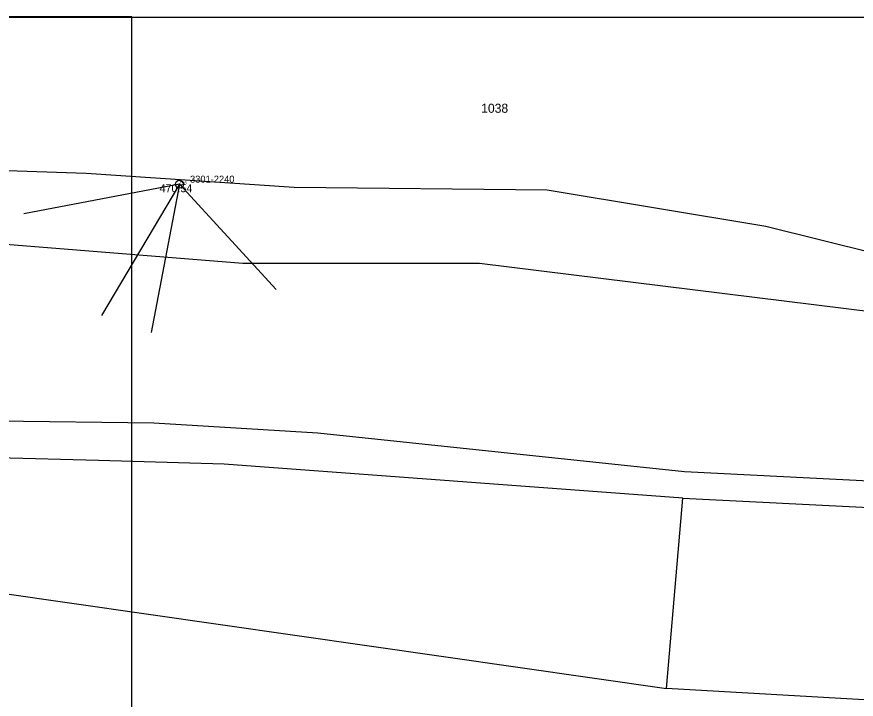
# Model space of a CAD drawing. Extents: x -604848 to -603227, y -1111879 to -1109838.
# Drawn here: x -603773.6 to -603616.4, y -1109965.7 to -1109837.8 of the extents above; entities that cross this region are included whole.
import ezdxf

# ---------------------------------------------------------------- set-up
doc = ezdxf.new("R2010")
doc.units = 0
for name, color, linetype in [('1', 7, 'Continuous'), ('14', 7, 'Continuous'), ('18', 7, 'Continuous'), ('19', 7, 'Continuous'), ('20', 7, 'Continuous'), ('28', 7, 'Continuous'), ('5', 7, 'Continuous'), ('Default', 7, 'Continuous')]:
    doc.layers.add(name, color=color, linetype=linetype)

# ---------------------------------------------------------------- blocks, each defined once
blk = doc.blocks.new('Z101')
at = {"layer": '28'}
for radius in [0.75, 0.01]:
    blk.add_circle((0, 0), radius, dxfattribs=at)
blk = doc.blocks.new('POINT_DISPLAY')
at = {"layer": 'Default'}
blk.add_line((0, 0), (0, 0), dxfattribs=at)

msp = doc.modelspace()

# ---------------------------------------------------------------- linework, layer by layer
at = {"layer": '1'}
for p, q in [((-603796.36, -1109865.91), (-603760.61, -1109867.14)), ((-603760.61, -1109867.14), (-603721.67, -1109869.76)), ((-603721.67, -1109869.76), (-603674.27, -1109870.22)), ((-603674.27, -1109870.22), (-603633.29, -1109877.02)), ((-603633.29, -1109877.02), (-603596.04, -1109886.41)), ((-603731.3, -1109884.06), (-603785.89, -1109879.64)), ((-603686.95, -1109884.04), (-603731.3, -1109884.06)), ((-603589.52, -1109896.09), (-603686.95, -1109884.04)), ((-603857.71, -1109912.52), (-603747.93, -1109913.92)), ((-603747.93, -1109913.92), (-603717.26, -1109915.76)), ((-603758.3, -1109920.98), (-603937.7, -1109916.02)), ((-603717.26, -1109915.76), (-603648.55, -1109923.04)), ((-603734.79, -1109921.63), (-603758.3, -1109920.98)), ((-603648.86, -1109928.03), (-603734.79, -1109921.63)), ((-603648.55, -1109923.04), (-603562.66, -1109927.35)), ((-603651.94, -1109963.71), (-603648.86, -1109928.03)), ((-603648.86, -1109928.03), (-603562.91, -1109932.34)), ((-603785.62, -1109944.51), (-603651.94, -1109963.71)), ((-603571.51, -1109968.22), (-603651.94, -1109963.71))]:
    msp.add_line(p, q, dxfattribs=at)
for points in [[(-603752.05, -1110677.81), (-603752.05, -1109837.81), (-604346.05, -1109837.81), (-604346.05, -1110677.81), (-603752.05, -1110677.81)], [(-603227.31, -1110677.93), (-603227.31, -1109837.93), (-603821.31, -1109837.93), (-603821.31, -1110677.93), (-603227.31, -1110677.93)]]:
    msp.add_lwpolyline(points, dxfattribs=at)
at = {"layer": '5'}
for q in [(-603772.29, -1109874.75), (-603757.73, -1109893.79), (-603748.48, -1109896.98), (-603725.06, -1109888.93)]:
    msp.add_line((-603743.17, -1109869.19), q, dxfattribs=at)

# ---------------------------------------------------------------- block references
at = {"layer": '18'}
msp.add_blockref('POINT_DISPLAY', (-603743.17, -1109869.19), dxfattribs=at)
at = {"layer": '28'}
msp.add_blockref('Z101', (-603743.17, -1109869.19), dxfattribs=at)

# ---------------------------------------------------------------- texts
at = {"layer": '14'}
msp.add_text('1038', height=1.7, dxfattribs=at).set_placement((-603686.64, -1109855.8))
at = {"layer": '18'}
msp.add_text('ZHB', height=0.5, dxfattribs=at).set_placement((-603743.17, -1109869.19))
at = {"layer": '19'}
msp.add_text('3301-2240', height=1.3, dxfattribs=at).set_placement((-603741.17, -1109868.89))
at = {"layer": '20'}
msp.add_text('470.54 ', height=1.5, dxfattribs=at).set_placement((-603746.88, -1109870.69))

doc.saveas('drawing.dxf')
